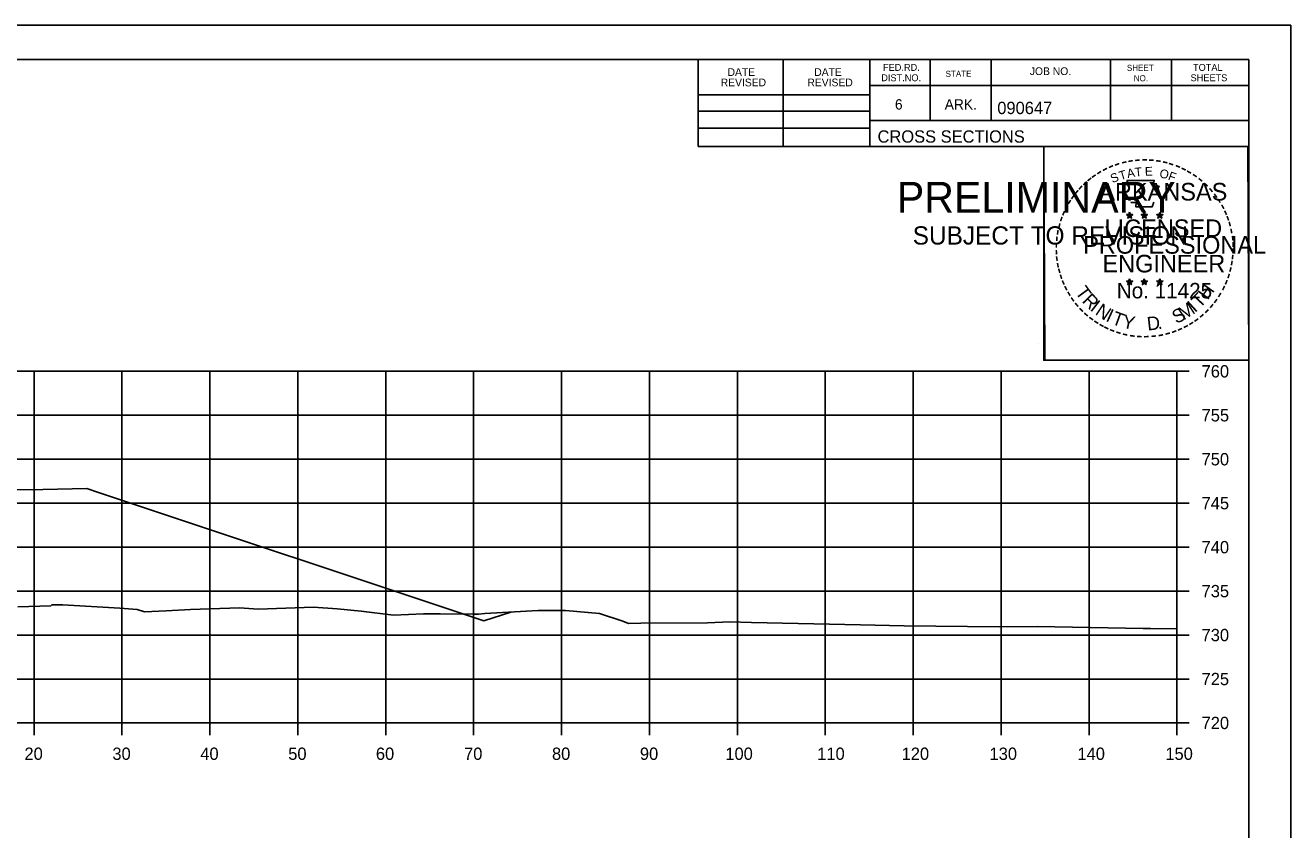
# Model space of a CAD drawing. Extents: x 1202951 to 1376887, y 378065 to 728038.
# Drawn here: x 1374304 to 1374447.9, y 379735.1 to 379826.6 of the extents above; entities that cross this region are included whole.
import ezdxf

# ---------------------------------------------------------------- set-up
doc = ezdxf.new("R2010")
doc.units = 0
for name, color, linetype in [('R_Axis', 7, 'Continuous'), ('R_Axis Annot', 7, 'Continuous'), ('R_Exist Surface', 7, 'Continuous'), ('R_Fin Surface', 7, 'Continuous'), ('R_Grid', 7, 'Continuous'), ('R_No Plot', 7, 'Continuous')]:
    doc.layers.add(name, color=color, linetype=linetype)

msp = doc.modelspace()

# ---------------------------------------------------------------- linework, layer by layer
at = {"layer": 'R_Axis'}
for p, q in [((1374434.98, 379747.27), (1374434.98, 379787.27)), ((1374436.38, 379787.27), (1374434.98, 379787.27)), ((1374436.38, 379782.27), (1374434.98, 379782.27)), ((1374436.38, 379777.27), (1374434.98, 379777.27)), ((1374436.38, 379772.27), (1374434.98, 379772.27)), ((1374436.38, 379767.27), (1374434.98, 379767.27)), ((1374436.38, 379762.27), (1374434.98, 379762.27)), ((1374436.38, 379757.27), (1374434.98, 379757.27)), ((1374436.38, 379752.27), (1374434.98, 379752.27)), ((1374134.98, 379747.27), (1374434.98, 379747.27)), ((1374304.98, 379745.87), (1374304.98, 379747.27)), ((1374314.98, 379745.87), (1374314.98, 379747.27)), ((1374324.98, 379745.87), (1374324.98, 379747.27)), ((1374334.98, 379745.87), (1374334.98, 379747.27)), ((1374344.98, 379745.87), (1374344.98, 379747.27)), ((1374354.98, 379745.87), (1374354.98, 379747.27)), ((1374364.98, 379745.87), (1374364.98, 379747.27)), ((1374374.98, 379745.87), (1374374.98, 379747.27)), ((1374384.98, 379745.87), (1374384.98, 379747.27)), ((1374394.98, 379745.87), (1374394.98, 379747.27)), ((1374404.98, 379745.87), (1374404.98, 379747.27)), ((1374414.98, 379745.87), (1374414.98, 379747.27)), ((1374424.98, 379745.87), (1374424.98, 379747.27)), ((1374434.98, 379745.87), (1374434.98, 379747.27)), ((1374436.38, 379747.27), (1374434.98, 379747.27))]:
    msp.add_line(p, q, dxfattribs=at)
at = {"layer": 'R_Exist Surface'}
msp.add_lwpolyline([(1374303.14, 379760.48), (1374306.87, 379760.6), (1374307.01, 379760.7), (1374308.26, 379760.72), (1374314.73, 379760.34), (1374316.69, 379760.19), (1374317.54, 379759.92), (1374319.99, 379760.04), (1374322.77, 379760.19), (1374328.34, 379760.38), (1374330.48, 379760.2), (1374336.77, 379760.46), (1374339.46, 379760.26), (1374342.19, 379760), (1374345.86, 379759.54), (1374349.29, 379759.68), (1374351.17, 379759.67), (1374354.9, 379759.64), (1374355.53, 379759.65), (1374356.26, 379759.72), (1374362.31, 379760.08), (1374365.44, 379760.06), (1374369.28, 379759.74), (1374371.94, 379758.84), (1374372.6, 379758.59), (1374374, 379758.64), (1374381.56, 379758.65), (1374384.13, 379758.78), (1374386.57, 379758.7), (1374398.97, 379758.42), (1374403.94, 379758.33), (1374414.76, 379758.19), (1374419.06, 379758.24), (1374431.14, 379758.01), (1374431.67, 379758.02), (1374431.95, 379758.02), (1374434.98, 379757.99)], dxfattribs=at)
at = {"layer": 'R_Fin Surface'}
msp.add_lwpolyline([(1374302.98, 379773.77), (1374305.98, 379773.83), (1374310.98, 379773.93), (1374312.32, 379773.48), (1374356.14, 379758.87), (1374359.2, 379759.89)], dxfattribs=at)
at = {"layer": 'R_Grid'}
for p, q in [((1374134.98, 379787.27), (1374434.98, 379787.27)), ((1374304.98, 379747.27), (1374304.98, 379787.27)), ((1374314.98, 379747.27), (1374314.98, 379787.27)), ((1374324.98, 379747.27), (1374324.98, 379787.27)), ((1374334.98, 379747.27), (1374334.98, 379787.27)), ((1374344.98, 379747.27), (1374344.98, 379787.27)), ((1374354.98, 379747.27), (1374354.98, 379787.27)), ((1374364.98, 379747.27), (1374364.98, 379787.27)), ((1374374.98, 379747.27), (1374374.98, 379787.27)), ((1374384.98, 379747.27), (1374384.98, 379787.27)), ((1374394.98, 379747.27), (1374394.98, 379787.27)), ((1374404.98, 379747.27), (1374404.98, 379787.27)), ((1374414.98, 379747.27), (1374414.98, 379787.27)), ((1374424.98, 379747.27), (1374424.98, 379787.27)), ((1374434.98, 379747.27), (1374434.98, 379787.27)), ((1374134.98, 379782.27), (1374434.98, 379782.27)), ((1374134.98, 379777.27), (1374434.98, 379777.27)), ((1374134.98, 379772.27), (1374434.98, 379772.27)), ((1374134.98, 379767.27), (1374434.98, 379767.27)), ((1374134.98, 379762.27), (1374434.98, 379762.27)), ((1374134.98, 379757.27), (1374434.98, 379757.27)), ((1374134.98, 379752.27), (1374434.98, 379752.27)), ((1374134.98, 379747.27), (1374434.98, 379747.27))]:
    msp.add_line(p, q, dxfattribs=at)
at = {"layer": 'R_No Plot'}
for p, q in [((1374114.58, 379826.63), (1374447.91, 379826.63)), ((1374126.98, 379822.73), (1374443.16, 379822.73)), ((1374380.52, 379812.85), (1374380.52, 379822.73)), ((1374390.2, 379812.85), (1374390.2, 379822.73)), ((1374400.06, 379822.73), (1374400.06, 379812.85)), ((1374406.9, 379822.73), (1374406.9, 379815.79)), ((1374413.84, 379822.73), (1374413.84, 379815.79)), ((1374427.42, 379822.73), (1374427.42, 379815.79)), ((1374434.36, 379822.73), (1374434.36, 379815.79)), ((1374443.16, 379617.27), (1374443.16, 379822.73)), ((1374443.16, 379819.79), (1374400.06, 379819.79)), ((1374443.16, 379819.81), (1374443.16, 379819.81)), ((1374380.52, 379818.71), (1374400.06, 379818.71)), ((1374380.52, 379816.85), (1374400.06, 379816.85)), ((1374443.16, 379815.79), (1374400.06, 379815.79)), ((1374403.02, 379815.79), (1374443.16, 379815.79)), ((1374380.52, 379814.91), (1374400.06, 379814.91)), ((1374443.16, 379812.85), (1374380.52, 379812.85)), ((1374429.59, 379805.36), (1374429.55, 379805.11)), ((1374429.59, 379805), (1374429.59, 379805.36)), ((1374429.59, 379805.36), (1374429.64, 379805.11)), ((1374431.26, 379805.36), (1374431.22, 379805.11)), ((1374431.26, 379805), (1374431.26, 379805.36)), ((1374431.26, 379805.36), (1374431.31, 379805.11)), ((1374433.03, 379805.35), (1374432.99, 379805.1)), ((1374433.03, 379804.99), (1374433.03, 379805.35)), ((1374433.03, 379805.35), (1374433.08, 379805.1)), ((1374429.24, 379805.11), (1374429.59, 379805)), ((1374429.24, 379805.11), (1374429.5, 379805.06)), ((1374429.24, 379805.11), (1374429.48, 379804.99)), ((1374429.38, 379804.7), (1374429.59, 379805)), ((1374429.38, 379804.7), (1374429.5, 379804.95)), ((1374429.38, 379804.7), (1374429.59, 379804.92)), ((1374429.94, 379805.11), (1374429.59, 379805)), ((1374429.81, 379804.7), (1374429.59, 379805)), ((1374429.81, 379804.7), (1374429.59, 379804.92)), ((1374429.94, 379805.11), (1374429.65, 379805.06)), ((1374429.81, 379804.7), (1374429.67, 379804.99)), ((1374429.94, 379805.11), (1374429.74, 379805.01)), ((1374430.91, 379805.11), (1374431.26, 379805)), ((1374430.91, 379805.11), (1374431.17, 379805.06)), ((1374430.91, 379805.11), (1374431.15, 379804.99)), ((1374431.05, 379804.7), (1374431.26, 379805)), ((1374431.05, 379804.7), (1374431.17, 379804.95)), ((1374431.05, 379804.7), (1374431.26, 379804.92)), ((1374431.61, 379805.11), (1374431.26, 379805)), ((1374431.48, 379804.7), (1374431.26, 379805)), ((1374431.48, 379804.7), (1374431.26, 379804.92)), ((1374431.61, 379805.11), (1374431.32, 379805.06)), ((1374431.48, 379804.7), (1374431.34, 379804.99)), ((1374431.61, 379805.11), (1374431.41, 379805.01)), ((1374432.68, 379805.1), (1374433.03, 379804.99)), ((1374432.68, 379805.1), (1374432.93, 379805.05)), ((1374432.68, 379805.1), (1374432.92, 379804.98)), ((1374432.81, 379804.69), (1374433.03, 379804.99)), ((1374432.81, 379804.69), (1374432.94, 379804.93)), ((1374432.81, 379804.69), (1374433.03, 379804.91)), ((1374433.37, 379805.1), (1374433.03, 379804.99)), ((1374433.24, 379804.69), (1374433.03, 379804.99)), ((1374433.24, 379804.69), (1374433.03, 379804.9)), ((1374433.37, 379805.1), (1374433.09, 379805.05)), ((1374433.24, 379804.69), (1374433.1, 379804.98)), ((1374433.37, 379805.1), (1374433.17, 379805)), ((1374429.24, 379797.54), (1374429.59, 379797.43)), ((1374429.24, 379797.54), (1374429.49, 379797.49)), ((1374429.24, 379797.54), (1374429.48, 379797.41)), ((1374429.37, 379797.13), (1374429.59, 379797.43)), ((1374429.37, 379797.13), (1374429.5, 379797.37)), ((1374429.37, 379797.13), (1374429.59, 379797.35)), ((1374429.59, 379797.79), (1374429.55, 379797.54)), ((1374429.59, 379797.43), (1374429.59, 379797.79)), ((1374429.59, 379797.79), (1374429.64, 379797.54)), ((1374429.94, 379797.54), (1374429.59, 379797.43)), ((1374429.8, 379797.13), (1374429.59, 379797.43)), ((1374429.8, 379797.13), (1374429.59, 379797.34)), ((1374429.94, 379797.54), (1374429.65, 379797.49)), ((1374429.8, 379797.13), (1374429.67, 379797.42)), ((1374429.94, 379797.54), (1374429.73, 379797.43)), ((1374430.91, 379797.54), (1374431.26, 379797.43)), ((1374430.91, 379797.54), (1374431.16, 379797.49)), ((1374430.91, 379797.54), (1374431.15, 379797.41)), ((1374431.04, 379797.13), (1374431.26, 379797.43)), ((1374431.04, 379797.13), (1374431.17, 379797.37)), ((1374431.04, 379797.13), (1374431.26, 379797.35)), ((1374431.26, 379797.79), (1374431.22, 379797.54)), ((1374431.26, 379797.43), (1374431.26, 379797.79)), ((1374431.26, 379797.79), (1374431.31, 379797.54)), ((1374431.61, 379797.54), (1374431.26, 379797.43)), ((1374431.47, 379797.13), (1374431.26, 379797.43)), ((1374431.47, 379797.13), (1374431.26, 379797.34)), ((1374431.61, 379797.54), (1374431.32, 379797.49)), ((1374431.47, 379797.13), (1374431.33, 379797.42)), ((1374431.61, 379797.54), (1374431.4, 379797.43)), ((1374432.68, 379797.53), (1374433.03, 379797.42)), ((1374432.68, 379797.53), (1374432.93, 379797.48)), ((1374432.68, 379797.53), (1374432.91, 379797.4)), ((1374432.81, 379797.12), (1374433.03, 379797.42)), ((1374432.81, 379797.12), (1374432.94, 379797.36)), ((1374432.81, 379797.12), (1374433.02, 379797.34)), ((1374433.03, 379797.78), (1374432.98, 379797.53)), ((1374433.24, 379797.12), (1374433.02, 379797.33)), ((1374433.03, 379797.42), (1374433.03, 379797.78)), ((1374433.03, 379797.78), (1374433.07, 379797.53)), ((1374433.37, 379797.53), (1374433.03, 379797.42)), ((1374433.24, 379797.12), (1374433.03, 379797.42)), ((1374433.37, 379797.53), (1374433.09, 379797.48)), ((1374433.24, 379797.12), (1374433.1, 379797.41)), ((1374433.37, 379797.53), (1374433.17, 379797.42)), ((1374419.19, 379790.4), (1374419.19, 379790.4))]:
    msp.add_line(p, q, dxfattribs=at)
for points in [[(1374114.57, 379826.63), (1374447.91, 379826.63), (1374447.91, 379613.29), (1374114.57, 379613.29)], [(1374360.9, 379822.73), (1374380.52, 379822.73), (1374380.52, 379812.85), (1374396.63, 379812.85), (1374419.83, 379812.85), (1374419.83, 379788.52), (1374443.16, 379788.52), (1374443.16, 379617.27), (1374126.98, 379617.27), (1374126.98, 379822.73)], [(1374419.83, 379812.85), (1374443.04, 379812.85), (1374443.16, 379788.52), (1374419.95, 379788.52)]]:
    msp.add_lwpolyline(points, close=True, dxfattribs=at)
for points in [[(1374429.29, 379808.99), (1374429.55, 379808.16)], [(1374432.8, 379808.07), (1374432.94, 379808.35), (1374432.25, 379808.33), (1374432.4, 379808.99), (1374429.29, 379808.99)], [(1374429.59, 379805.36), (1374429.81, 379804.7), (1374429.24, 379805.11), (1374429.94, 379805.11), (1374429.38, 379804.7), (1374429.59, 379805.36)], [(1374429.78, 379806.56), (1374429.78, 379806.48), (1374430.34, 379806.46), (1374430.29, 379805.99), (1374432.16, 379805.99), (1374432.36, 379806.52)], [(1374431.26, 379805.36), (1374431.48, 379804.7), (1374430.91, 379805.11), (1374431.61, 379805.11), (1374431.05, 379804.7), (1374431.26, 379805.36)], [(1374433.03, 379805.35), (1374433.24, 379804.69), (1374432.68, 379805.1), (1374433.37, 379805.1), (1374432.81, 379804.69), (1374433.03, 379805.35)], [(1374429.59, 379797.79), (1374429.8, 379797.13), (1374429.24, 379797.54), (1374429.94, 379797.54), (1374429.37, 379797.13), (1374429.59, 379797.79)], [(1374431.26, 379797.79), (1374431.47, 379797.13), (1374430.91, 379797.54), (1374431.61, 379797.54), (1374431.04, 379797.13), (1374431.26, 379797.79)], [(1374433.03, 379797.78), (1374433.24, 379797.12), (1374432.68, 379797.53), (1374433.37, 379797.53), (1374432.81, 379797.12), (1374433.03, 379797.78)]]:
    msp.add_lwpolyline(points, dxfattribs=at)
for centre, radius in [((1374429.59, 379805), 0.172), ((1374429.59, 379805), 0.145), ((1374429.59, 379805), 0.116), ((1374429.59, 379805), 0.0991), ((1374429.59, 379805), 0.0747), ((1374429.59, 379805), 0.0495), ((1374429.59, 379805), 0.0296), ((1374431.26, 379805), 0.172), ((1374431.26, 379805), 0.145), ((1374431.26, 379805), 0.116), ((1374431.26, 379805), 0.0991), ((1374431.26, 379805), 0.0747), ((1374431.26, 379805), 0.0495), ((1374431.26, 379805), 0.0296), ((1374433.03, 379804.99), 0.172), ((1374433.03, 379804.99), 0.145), ((1374433.03, 379804.99), 0.116), ((1374433.03, 379804.99), 0.0991), ((1374433.03, 379804.99), 0.0747), ((1374433.03, 379804.99), 0.0495), ((1374433.03, 379804.99), 0.0296), ((1374429.59, 379797.43), 0.172), ((1374429.59, 379797.43), 0.145), ((1374429.59, 379797.43), 0.116), ((1374429.59, 379797.43), 0.0991), ((1374429.59, 379797.43), 0.0747), ((1374429.59, 379797.43), 0.0495), ((1374429.59, 379797.43), 0.0296), ((1374431.26, 379797.43), 0.172), ((1374431.26, 379797.43), 0.145), ((1374431.26, 379797.43), 0.116), ((1374431.26, 379797.43), 0.0991), ((1374431.26, 379797.43), 0.0747), ((1374431.26, 379797.43), 0.0495), ((1374431.26, 379797.43), 0.0296), ((1374433.02, 379797.42), 0.172), ((1374433.02, 379797.42), 0.145), ((1374433.02, 379797.42), 0.116), ((1374433.02, 379797.42), 0.0991), ((1374433.02, 379797.42), 0.0747), ((1374433.02, 379797.42), 0.0495), ((1374433.02, 379797.42), 0.0296)]:
    msp.add_circle(centre, radius, dxfattribs=at)

# ---------------------------------------------------------------- texts
at = {"layer": 'R_Axis Annot'}
for s, p in [('760', (1374437.78, 379786.57)), ('755', (1374437.78, 379781.57)), ('750', (1374437.78, 379776.57)), ('745', (1374437.78, 379771.57)), ('740', (1374437.78, 379766.57)), ('735', (1374437.78, 379761.57)), ('730', (1374437.78, 379756.57)), ('725', (1374437.78, 379751.57)), ('720', (1374437.78, 379746.57)), ('20', (1374303.89, 379743.07)), ('30', (1374313.89, 379743.07)), ('40', (1374323.89, 379743.07)), ('50', (1374333.89, 379743.07)), ('60', (1374343.86, 379743.07)), ('70', (1374353.89, 379743.07)), ('80', (1374363.89, 379743.07)), ('90', (1374373.89, 379743.07)), ('100', (1374383.61, 379743.07)), ('110', (1374394.06, 379743.07)), ('120', (1374403.66, 379743.07)), ('130', (1374413.66, 379743.07)), ('140', (1374423.66, 379743.07)), ('150', (1374433.66, 379743.07))]:
    msp.add_text(s, height=1.4, dxfattribs=at).set_placement(p)
at = {"layer": 'R_No Plot'}
for s, height, rotation, p in [('DATE', 0.879, 360, (1374383.86, 379820.87)), ('DATE', 0.879, 360, (1374393.72, 379820.87)), ('FED.RD.', 0.782, 360, (1374401.54, 379821.45)), ('STATE', 0.684, 360, (1374408.66, 379820.77)), ('JOB NO.', 0.879, 360, (1374418.24, 379820.97)), ('SHEET', 0.684, 360, (1374429.28, 379821.45)), ('TOTAL', 0.782, 360, (1374436.8, 379821.45)), ('REVISED', 0.879, 360, (1374383.08, 379819.69)), ('REVISED', 0.879, 360, (1374392.94, 379819.69)), ('DIST.NO.', 0.782, 360, (1374401.34, 379820.27)), ('NO.', 0.684, 360, (1374430.06, 379820.27)), ('SHEETS', 0.782, 360, (1374436.52, 379820.27)), ('6', 1.17, 360, (1374402.9, 379817.05)), ('ARK.', 1.172, 360, (1374408.56, 379817.05)), ('090647', 1.4, 360, (1374414.54, 379816.53)), ('CROSS SECTIONS', 1.4, 360, (1374400.92, 379813.28)), ('-', 1.6, 13.6301, (1374428.78, 379810.36)), ('-', 1.6, 10.2193, (1374429.46, 379810.52)), ('-', 1.6, 5.8968, (1374430.19, 379810.63)), ('-', 1.6, 0.1862, (1374430.96, 379810.7)), ('-', 1.6, 357.743, (1374431.69, 379810.69)), ('-', 1.6, 352.1617, (1374432.43, 379810.63)), ('-', 1.6, 347.2049, (1374433.15, 379810.52)), ('-', 1.6, 36.2317, (1374425.59, 379808.76)), ('-', 1.6, 34.0636, (1374426.17, 379809.16)), ('-', 1.6, 28.7918, (1374426.77, 379809.53)), ('-', 1.6, 24.3072, (1374427.4, 379809.85)), ('S', 1, 21.594, (1374427.64, 379808.67)), ('-', 1.6, 19.1761, (1374428.03, 379810.11)), ('T', 1, 16.4036, (1374428.55, 379809)), ('A', 1, 11.2132, (1374429.38, 379809.25)), ('T', 1, 6.0228, (1374430.23, 379809.41)), ('E', 1, 0.8323, (1374431.33, 379809.52)), ('O', 1, 350.4515, (1374432.94, 379809.31)), ('F', 1, 340.0707, (1374433.89, 379809.09)), ('-', 1.6, 342.3362, (1374433.78, 379810.36)), ('-', 1.6, 337.8551, (1374434.52, 379810.14)), ('-', 1.6, 334.1211, (1374435.15, 379809.87)), ('-', 1.6, 329.6409, (1374435.73, 379809.58)), ('-', 1.6, 325.8627, (1374436.37, 379809.22)), ('PRELIMINARY', 3.5, 360, (1374403.11, 379805.32)), ('-', 1.6, 48.423, (1374424.23, 379807.49)), ('-', 1.6, 42.9622, (1374424.68, 379807.97)), ('-', 1.6, 38.9507, (1374425.12, 379808.39)), ('ARKANSAS', 2, 360, (1374426.14, 379806.7)), ('-', 1.6, 320.5297, (1374436.98, 379808.8)), ('-', 1.6, 315.5786, (1374437.58, 379808.31)), ('DWB', 0.01, 360, (1374403.86, 379807.17)), ('-', 1.6, 58.0706, (1374423.09, 379805.91)), ('-', 1.6, 54.2325, (1374423.42, 379806.44)), ('-', 1.6, 50.6142, (1374423.83, 379807)), ('-', 1.6, 309.8797, (1374438.15, 379807.76)), ('-', 1.6, 306.6522, (1374438.67, 379807.16)), ('-', 1.4, 303.6753, (1374439.16, 379806.59)), ('-', 1.6, 67.7743, (1374422.52, 379804.69)), ('-', 1.6, 62.8713, (1374422.78, 379805.3)), ('-', 1.6, 299.6684, (1374439.48, 379805.98)), ('-', 1.6, 294.6628, (1374439.8, 379805.37)), ('-', 1.6, 75.461, (1374422.11, 379803.34)), ('-', 1.6, 72.3945, (1374422.3, 379804.06)), ('LICENSED', 2, 360, (1374426.74, 379802.55)), ('DWB', 0.01, 360, (1374429.58, 379804.99)), ('DWB', 0.01, 360, (1374431.25, 379804.99)), ('DWB', 0.01, 360, (1374433.02, 379804.98)), ('-', 1.6, 290.5728, (1374440.06, 379804.79)), ('-', 1.6, 285.1233, (1374440.29, 379804.21)), ('SUBJECT TO REVISION', 2.0751, 360, (1374404.92, 379801.69)), ('-', 1.6, 85.1863, (1374421.9, 379801.94)), ('-', 1.6, 81.2013, (1374421.97, 379802.63)), ('PROFESSIONAL', 2, 360, (1374424.31, 379800.65)), ('-', 1.6, 280.5493, (1374440.49, 379803.47)), ('-', 1.6, 276.5962, (1374440.66, 379802.7)), ('-', 1.6, 94.1959, (1374421.91, 379800.51)), ('-', 1.6, 89.0622, (1374421.87, 379801.24)), ('-', 1.6, 274.3301, (1374440.72, 379801.98)), ('-', 1.6, 269.9407, (1374440.75, 379801.35)), ('-', 1.6, 98.9479, (1374421.98, 379799.84)), ('-', 1.6, 101.7149, (1374422.11, 379799.11)), ('ENGINEER', 2, 360, (1374426.5, 379798.52)), ('-', 1.6, 260.9953, (1374440.66, 379800.03)), ('-', 1.6, 263.5172, (1374440.73, 379800.68)), ('-', 1.6, 105.4578, (1374422.28, 379798.52)), ('-', 1.6, 109.0874, (1374422.49, 379797.89)), ('-', 1.6, 252.8681, (1374440.37, 379798.63)), ('-', 1.6, 255.7626, (1374440.55, 379799.35)), ('-', 1.6, 114.0643, (1374422.75, 379797.29)), ('-', 1.6, 115.7289, (1374423.05, 379796.67)), ('T', 1.54, 306.0406, (1374423.35, 379796.26)), ('No. 11425', 1.757, 360, (1374428.13, 379795.57)), ('DWB', 0.01, 360, (1374429.58, 379797.42)), ('DWB', 0.01, 360, (1374431.25, 379797.42)), ('DWB', 0.01, 360, (1374433.01, 379797.41)), ('H', 1.54, 54.6088, (1374438.47, 379795.3)), ('-', 1.6, 244.6197, (1374439.88, 379797.33)), ('-', 1.6, 247.8887, (1374440.15, 379797.96)), ('-', 1.6, 120.4471, (1374423.41, 379796.09)), ('-', 1.6, 125.8934, (1374423.81, 379795.52)), ('R', 1.54, 314.005, (1374424.11, 379795.22)), ('I', 1.54, 321.9694, (1374425.01, 379794.28)), ('I', 1.54, 42.1136, (1374437.02, 379793.88)), ('T', 1.54, 46.6444, (1374437.58, 379794.36)), ('-', 1.6, 233.8452, (1374439.09, 379795.92)), ('-', 1.6, 239.0712, (1374439.49, 379796.58)), ('-', 1.6, 130.7181, (1374424.27, 379794.97)), ('-', 1.6, 134.2238, (1374424.79, 379794.43)), ('-', 1.6, 138.9338, (1374425.31, 379793.96)), ('N', 1.54, 326.5002, (1374425.58, 379793.81)), ('I', 1.54, 335.3603, (1374426.79, 379793.03)), ('T', 1.54, 339.8912, (1374427.45, 379792.7)), ('S', 1.54, 26.9312, (1374434.9, 379792.63)), ('M', 1.54, 32.6563, (1374435.73, 379793.03)), ('-', 1.6, 221.0851, (1374437.66, 379794.29)), ('-', 1.6, 225.7653, (1374438.18, 379794.79)), ('-', 1.6, 231.2538, (1374438.66, 379795.36)), ('-', 1.6, 144.6463, (1374425.87, 379793.56)), ('-', 1.6, 148.0898, (1374426.43, 379793.19)), ('-', 1.6, 151.5704, (1374427.01, 379792.86)), ('-', 1.6, 154.6002, (1374427.53, 379792.61)), ('Y', 1.54, 347.8556, (1374428.67, 379792.25)), ('D', 1.54, 6.3969, (1374431.65, 379791.9)), ('-', 1.6, 207.3568, (1374436.02, 379793.08)), ('-', 1.6, 212.2491, (1374436.57, 379793.43)), ('-', 1.6, 215.7363, (1374437.11, 379793.81)), ('-', 1.6, 158.5612, (1374428.16, 379792.36)), ('-', 1.6, 162.7983, (1374428.84, 379792.15)), ('-', 1.6, 167.5555, (1374429.56, 379791.98)), ('-', 1.6, 173.1155, (1374430.33, 379791.87)), ('-', 1.6, 176.5183, (1374431.08, 379791.82)), ('-', 1.6, 181.5918, (1374431.82, 379791.84)), ('-', 1.6, 185.8167, (1374432.63, 379791.92)), ('-', 1.6, 191.2858, (1374433.37, 379792.05)), ('.', 1.54, 13.7642, (1374432.84, 379792.02)), ('-', 1.6, 195.4743, (1374434.1, 379792.25)), ('-', 1.6, 200.7184, (1374434.77, 379792.49)), ('-', 1.6, 204.2516, (1374435.39, 379792.76))]:
    msp.add_text(s, height=height, rotation=rotation, dxfattribs=at).set_placement(p)

doc.saveas('drawing.dxf')
